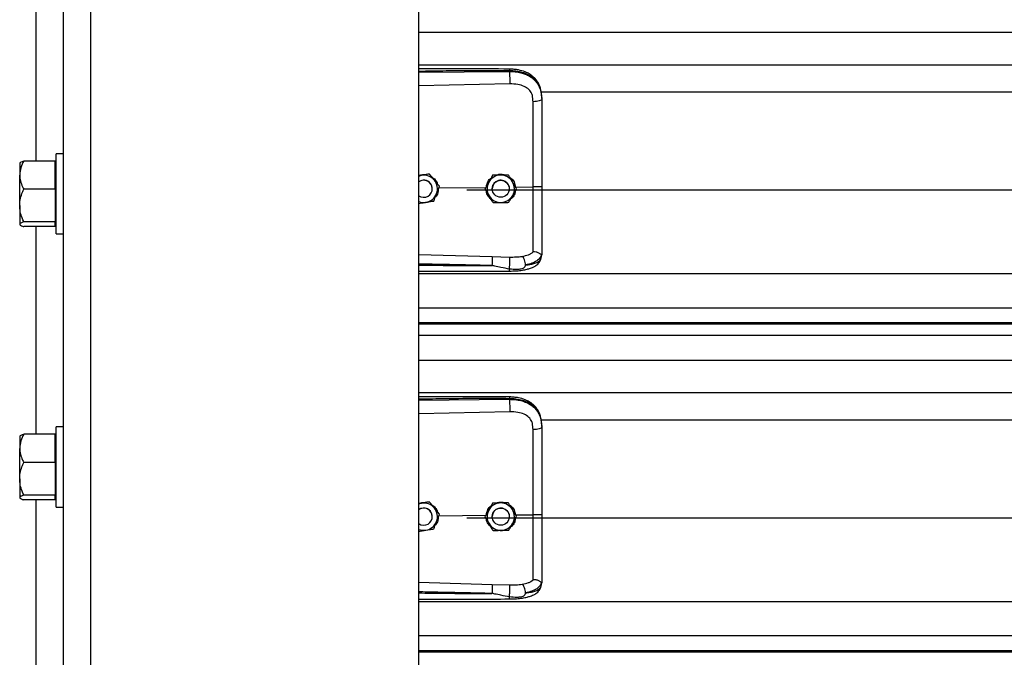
# Model space of a CAD drawing. Header units: inches. Extents: x 170 to 284, y 215 to 248.
# Tile 358 of 656: x 202.25 to 202.867, y 220.493 to 220.892. Entities that reach past the tile are written whole.
import ezdxf

# ---------------------------------------------------------------- set-up
doc = ezdxf.new("R2010")
doc.units = ezdxf.units.IN
doc.header["$LTSCALE"] = 0.25
doc.header["$MEASUREMENT"] = 0
doc.layers.add('RH FRONT OF HOOD', color=7, linetype='Continuous')

msp = doc.modelspace()

# ---------------------------------------------------------------- linework, layer by layer
at = {"layer": 'RH FRONT OF HOOD'}
for p, q in [((202.27776, 220.1328), (202.27776, 224.39328)), ((202.29488, 220.1328), (202.29488, 224.34448)), ((202.50032, 220.1328), (202.50032, 224.33325)), ((202.26064, 220.80393), (202.26064, 220.93405)), ((202.50032, 220.88465), (206.53264, 220.88465)), ((202.50032, 220.86426), (206.53264, 220.86426)), ((202.50032, 220.85952), (202.55717, 220.86005)), ((202.55717, 220.86005), (202.55717, 220.86046)), ((202.55727, 220.85226), (202.50032, 220.85105)), ((202.57687, 220.84719), (206.45609, 220.84719)), ((202.57737, 220.84313), (202.57737, 220.84264)), ((202.27262, 220.80393), (202.25297, 220.80393)), ((202.27262, 220.79511), (202.27262, 220.80393)), ((202.27776, 220.80854), (202.27317, 220.80854)), ((202.27317, 220.75824), (202.27317, 220.80854)), ((202.25059, 220.80287), (202.2504, 220.80265)), ((202.2504, 220.80265), (202.2504, 220.79511)), ((202.27317, 220.80265), (202.27262, 220.80265)), ((202.2504, 220.77601), (202.2504, 220.79511)), ((202.27262, 220.78628), (202.27262, 220.79511)), ((202.5021, 220.79499), (202.50032, 220.7947)), ((202.50698, 220.79578), (202.50605, 220.79563)), ((202.50698, 220.79578), (202.50698, 220.79578)), ((202.54662, 220.79502), (202.54662, 220.79503)), ((202.5565, 220.79517), (202.5565, 220.79517)), ((202.27262, 220.78628), (202.25297, 220.78628)), ((202.27262, 220.78628), (202.27262, 220.77601)), ((202.50882, 220.78654), (202.50882, 220.78654)), ((202.51286, 220.78715), (202.54256, 220.78743)), ((202.51323, 220.78813), (202.51323, 220.78813)), ((202.53049, 220.7858), (206.50248, 220.7858)), ((202.5418, 220.78639), (202.5418, 220.78639)), ((202.54634, 220.78654), (202.54634, 220.78654)), ((202.55704, 220.78654), (202.55704, 220.78654)), ((202.561, 220.78761), (202.57191, 220.78771)), ((202.56157, 220.78669), (202.56157, 220.78669)), ((202.2504, 220.77601), (202.2504, 220.76429)), ((202.27262, 220.77601), (202.27262, 220.76574)), ((202.2504, 220.76429), (202.2504, 220.76413)), ((202.2504, 220.76413), (202.25059, 220.7639)), ((202.27262, 220.76574), (202.25297, 220.76574)), ((202.27262, 220.76284), (202.25297, 220.76284)), ((202.26064, 220.63272), (202.26064, 220.76284)), ((202.27262, 220.76429), (202.27262, 220.76574)), ((202.27262, 220.76284), (202.27262, 220.76429)), ((202.27262, 220.76413), (202.27317, 220.76413)), ((202.27317, 220.75824), (202.27776, 220.75824)), ((202.50032, 220.74538), (202.54626, 220.74405)), ((202.54626, 220.74405), (202.55725, 220.74379)), ((202.57703, 220.74307), (202.57737, 220.74506)), ((202.57737, 220.74559), (202.57737, 220.74506)), ((202.50032, 220.73341), (206.53264, 220.73341)), ((202.50032, 220.71203), (206.53264, 220.71203)), ((206.53264, 220.70255), (202.50032, 220.70255)), ((202.50032, 220.70191), (206.53264, 220.70191)), ((202.50032, 220.69489), (206.53264, 220.69489)), ((202.50032, 220.67921), (206.53264, 220.67921)), ((202.50032, 220.65882), (206.53264, 220.65882)), ((202.50032, 220.65407), (202.55717, 220.65461)), ((202.55717, 220.65461), (202.55717, 220.65502)), ((202.55727, 220.64682), (202.50032, 220.64561)), ((202.27776, 220.63733), (202.27317, 220.63733)), ((202.27317, 220.58703), (202.27317, 220.63733)), ((202.57687, 220.64174), (206.45609, 220.64174)), ((202.57737, 220.63768), (202.57737, 220.63719)), ((202.25059, 220.63166), (202.2504, 220.63144)), ((202.2504, 220.63144), (202.2504, 220.6239)), ((202.27262, 220.63272), (202.25297, 220.63272)), ((202.27262, 220.6239), (202.27262, 220.63272)), ((202.27317, 220.63144), (202.27262, 220.63144)), ((202.2504, 220.6048), (202.2504, 220.6239)), ((202.27262, 220.61507), (202.27262, 220.6239)), ((202.27262, 220.61507), (202.25297, 220.61507)), ((202.27262, 220.61507), (202.27262, 220.6048)), ((202.2504, 220.6048), (202.2504, 220.59308)), ((202.27262, 220.6048), (202.27262, 220.59453)), ((202.27262, 220.59453), (202.25297, 220.59453)), ((202.27262, 220.59308), (202.27262, 220.59453)), ((202.2504, 220.59308), (202.2504, 220.59292)), ((202.2504, 220.59292), (202.25059, 220.5927)), ((202.27262, 220.59164), (202.25297, 220.59164)), ((202.26064, 220.4783), (202.26064, 220.59164)), ((202.27262, 220.59164), (202.27262, 220.59308)), ((202.27262, 220.59292), (202.27317, 220.59292)), ((202.5021, 220.58954), (202.50032, 220.58925)), ((202.50698, 220.59034), (202.50605, 220.59019)), ((202.50698, 220.59034), (202.50698, 220.59034)), ((202.54662, 220.58958), (202.54662, 220.58958)), ((202.5565, 220.58973), (202.5565, 220.58973)), ((202.27317, 220.58703), (202.27776, 220.58703)), ((202.51286, 220.5817), (202.54256, 220.58198)), ((202.51323, 220.58268), (202.51323, 220.58268)), ((202.561, 220.58216), (202.57191, 220.58226)), ((202.56157, 220.58124), (202.56157, 220.58124)), ((202.50882, 220.58109), (202.50882, 220.58109)), ((202.53049, 220.58035), (206.50248, 220.58035)), ((202.5418, 220.58094), (202.5418, 220.58095)), ((202.54634, 220.58109), (202.54634, 220.58109)), ((202.55704, 220.58109), (202.55704, 220.58109)), ((202.50032, 220.53994), (202.54626, 220.5386)), ((202.54626, 220.5386), (202.55725, 220.53834)), ((202.57703, 220.53763), (202.57737, 220.53961)), ((202.57737, 220.54014), (202.57737, 220.53961)), ((202.50032, 220.52796), (206.53264, 220.52796)), ((202.50032, 220.50658), (206.53264, 220.50658)), ((206.53264, 220.4971), (202.50032, 220.4971)), ((202.50032, 220.49646), (206.53264, 220.49646))]:
    msp.add_line(p, q, dxfattribs=at)
at = {"layer": 'RH FRONT OF HOOD', "flags": 128}
for points in [[(202.57737, 220.84264), (202.57726, 220.84235), (202.57695, 220.84206), (202.57645, 220.8418), (202.57578, 220.84157), (202.57495, 220.84137), (202.57401, 220.84123), (202.57298, 220.84113), (202.57191, 220.84109)], [(202.50032, 220.7945), (202.50101, 220.79474), (202.5021, 220.79499)], [(202.55628, 220.78928), (202.55688, 220.78781), (202.55704, 220.78654)], [(202.57737, 220.63719), (202.57726, 220.6369), (202.57695, 220.63661), (202.57645, 220.63635), (202.57578, 220.63612), (202.57495, 220.63592), (202.57401, 220.63578), (202.57298, 220.63568), (202.57191, 220.63565)], [(202.50032, 220.58905), (202.50101, 220.58929), (202.5021, 220.58954)], [(202.55628, 220.58384), (202.55688, 220.58236), (202.55704, 220.58109)]]:
    msp.add_lwpolyline(points, dxfattribs=at)
at = {"layer": 'RH FRONT OF HOOD'}
for centre in [(202.55169, 220.78654), (202.55169, 220.58109)]:
    msp.add_circle(centre, 0.00535, dxfattribs=at)
for centre, radius, start, end in [((202.50347, 220.78654), 0.00535, 39.24773, 126.0719), ((202.50347, 220.78654), 0.00535, 300.00974, 126.0719), ((202.50347, 220.78654), 0.00856, 39.24773, 99.24773), ((202.50347, 220.78654), 0.00856, 339.24773, 39.24773), ((202.55169, 220.78654), 0.00856, 90.85968, 150.85968), ((202.55169, 220.78654), 0.00535, 30.85968, 180), ((202.55169, 220.78654), 0.00856, 30.85968, 90.85968), ((202.55169, 220.78654), 0.00856, 330.85968, 30.85968), ((202.50347, 220.78654), 0.00535, 0, 39.24773), ((202.55169, 220.78654), 0.00856, 150.85968, 210.85968), ((202.50347, 220.78654), 0.00535, 233.9281, 300.00974), ((202.50347, 220.78654), 0.00856, 248.40768, 279.24773), ((202.50347, 220.78654), 0.00856, 279.24773, 339.24773), ((202.55169, 220.78654), 0.00856, 210.85968, 270.85968), ((202.55169, 220.78654), 0.00856, 270.85968, 330.85968), ((202.50347, 220.58109), 0.00856, 39.24773, 99.24773), ((202.55169, 220.58109), 0.00856, 90.85968, 150.85968), ((202.55169, 220.58109), 0.00856, 30.85968, 90.85968), ((202.50347, 220.58109), 0.00535, 39.24773, 126.0719), ((202.50347, 220.58109), 0.00535, 300.00974, 126.0719), ((202.50347, 220.58109), 0.00535, 0, 39.24773), ((202.50347, 220.58109), 0.00856, 339.24773, 39.24773), ((202.55169, 220.58109), 0.00856, 150.85968, 210.85968), ((202.55169, 220.58109), 0.00535, 30.85968, 180), ((202.55169, 220.58109), 0.00856, 330.85968, 30.85968), ((202.50347, 220.58109), 0.00535, 233.9281, 300.00974), ((202.50347, 220.58109), 0.00856, 279.24773, 339.24773), ((202.55169, 220.58109), 0.00856, 210.85968, 270.85968), ((202.55169, 220.58109), 0.00856, 270.85968, 330.85968), ((202.50347, 220.58109), 0.00856, 248.40768, 279.24773)]:
    msp.add_arc(centre, radius, start, end, dxfattribs=at)
for points, knots in [([(202.55715, 220.86156), (202.54794, 220.86162), (202.52985, 220.86176), (202.5109, 220.8617), (202.50118, 220.86165), (202.50032, 220.86164)], [0, 0, 0, 0, 0.486583, 0.954841, 1, 1, 1, 1]), ([(202.55717, 220.86046), (202.55087, 220.8605), (202.53763, 220.86059), (202.51868, 220.86041), (202.50604, 220.86018), (202.50032, 220.86008)], [0, 0, 0, 0, 0.33267, 0.698436, 1, 1, 1, 1]), ([(202.57728, 220.84517), (202.57716, 220.84624), (202.57695, 220.84818), (202.5762, 220.8507), (202.57534, 220.85261), (202.57427, 220.85436), (202.57295, 220.85595), (202.57148, 220.85725), (202.57011, 220.85821), (202.56867, 220.85904), (202.56629, 220.8601), (202.56335, 220.86092), (202.56004, 220.86145), (202.55815, 220.86152), (202.55715, 220.86156)], [0, 0, 0, 0, 0.108447, 0.196305, 0.269183, 0.327997, 0.41496, 0.491641, 0.538976, 0.594191, 0.669415, 0.814855, 0.902261, 1, 1, 1, 1]), ([(202.55715, 220.86154), (202.55715, 220.86154), (202.55716, 220.86156), (202.55716, 220.86144), (202.55717, 220.86115), (202.55717, 220.86073), (202.55717, 220.86046)], [0, 0, 0, 0, 0.097876, 0.335386, 0.567961, 1, 1, 1, 1]), ([(202.57737, 220.84313), (202.5773, 220.84449), (202.57719, 220.84705), (202.57622, 220.85054), (202.57493, 220.85295), (202.57356, 220.85465), (202.57248, 220.8557), (202.57142, 220.85652), (202.57043, 220.85718), (202.5692, 220.85788), (202.5676, 220.85861), (202.56494, 220.85951), (202.5614, 220.86027), (202.5585, 220.8604), (202.55717, 220.86046)], [0, 0, 0, 0, 0.130716, 0.246761, 0.357793, 0.417097, 0.479148, 0.517715, 0.55909, 0.603295, 0.663348, 0.735369, 0.879208, 1, 1, 1, 1]), ([(202.55717, 220.86005), (202.55719, 220.85948), (202.55724, 220.85828), (202.55728, 220.85606), (202.55729, 220.85388), (202.55728, 220.85279), (202.55727, 220.85226)], [0, 0, 0, 0, 0.240694, 0.5, 0.759306, 1, 1, 1, 1]), ([(202.55717, 220.86005), (202.55837, 220.86002), (202.5608, 220.85996), (202.56413, 220.85934), (202.56711, 220.8584), (202.56964, 220.85718), (202.57189, 220.85564), (202.57375, 220.8538), (202.57524, 220.85167), (202.57641, 220.84911), (202.57721, 220.84603), (202.57731, 220.84378), (202.57737, 220.84264)], [0, 0, 0, 0, 0.109401, 0.222347, 0.315179, 0.410223, 0.501275, 0.594601, 0.683449, 0.774533, 0.885821, 1, 1, 1, 1]), ([(202.57148, 220.84503), (202.57148, 220.84503), (202.57138, 220.84539), (202.57089, 220.84679), (202.56935, 220.84899), (202.56628, 220.8509), (202.56217, 220.85211), (202.55901, 220.85221), (202.55727, 220.85226)], [0, 0, 0, 0, 0.000004, 0.065095, 0.26167, 0.475311, 0.709366, 1, 1, 1, 1]), ([(202.57191, 220.84109), (202.57184, 220.84242), (202.57177, 220.84374), (202.57148, 220.84503), (202.57148, 220.84503)], [0, 0, 0, 0, 0.99998, 1, 1, 1, 1]), ([(202.57191, 220.78771), (202.57191, 220.78771), (202.57191, 220.7911), (202.57191, 220.79814), (202.57191, 220.80882), (202.57191, 220.81969), (202.57191, 220.83048), (202.57191, 220.83756), (202.57191, 220.84109)], [0, 0, 0, 0, 0.000001, 0.187792, 0.390844, 0.593896, 0.796948, 1, 1, 1, 1]), ([(202.57737, 220.84264), (202.57737, 220.83901), (202.57737, 220.83174), (202.57737, 220.82066), (202.57737, 220.80948), (202.57737, 220.79851), (202.57737, 220.79126), (202.57737, 220.78778)], [0, 0, 0, 0, 0.202757, 0.406104, 0.60886, 0.812207, 1, 1, 1, 1]), ([(202.25297, 220.80393), (202.25229, 220.80256), (202.25092, 220.79976), (202.2504, 220.79671), (202.2504, 220.79515), (202.2504, 220.79511)], [0, 0, 0, 0, 0.484341, 0.986328, 1, 1, 1, 1]), ([(202.25066, 220.80281), (202.25071, 220.8029), (202.25089, 220.80321), (202.25185, 220.80358), (202.25271, 220.80385), (202.25297, 220.80393)], [0, 0, 0, 0, 0.237471, 0.77815, 1, 1, 1, 1]), ([(202.2504, 220.79511), (202.25049, 220.79387), (202.25069, 220.79136), (202.25185, 220.78843), (202.25271, 220.78677), (202.25297, 220.78628)], [0, 0, 0, 0, 0.406291, 0.827266, 1, 1, 1, 1]), ([(202.50032, 220.79482), (202.50116, 220.7951), (202.50257, 220.79557), (202.50404, 220.79545), (202.50464, 220.7954)], [0, 0, 0, 0, 0.594398, 1, 1, 1, 1]), ([(202.50698, 220.79578), (202.5063, 220.79567), (202.50493, 220.79545), (202.50327, 220.79518), (202.50232, 220.79502), (202.5021, 220.79499)], [0, 0, 0, 0, 0.42997, 0.87006, 1, 1, 1, 1]), ([(202.5101, 220.79196), (202.50998, 220.79211), (202.50901, 220.79329), (202.50795, 220.79459), (202.50707, 220.79567), (202.50698, 220.79578)], [0, 0, 0, 0, 0.1156469, 0.9045343, 1, 1, 1, 1]), ([(202.5101, 220.79196), (202.50998, 220.79211), (202.50901, 220.79329), (202.50795, 220.79459), (202.50707, 220.79567), (202.50698, 220.79578)], [0, 0, 0, 0, 0.115647, 0.904534, 1, 1, 1, 1]), ([(202.50825, 220.79409), (202.5089, 220.79366), (202.51039, 220.79268), (202.51169, 220.79095), (202.51197, 220.78971), (202.51202, 220.78946)], [0, 0, 0, 0, 0.381422, 0.875754, 1, 1, 1, 1]), ([(202.51323, 220.78813), (202.51297, 220.78845), (202.51197, 220.78967), (202.51089, 220.79099), (202.5101, 220.79196)], [0, 0, 0, 0, 0.264307, 1, 1, 1, 1]), ([(202.51323, 220.78813), (202.51297, 220.78845), (202.51197, 220.78968), (202.51089, 220.79099), (202.5101, 220.79196)], [0, 0, 0, 0, 0.264307, 1, 1, 1, 1]), ([(202.54272, 220.78804), (202.54288, 220.78879), (202.54326, 220.79055), (202.54439, 220.79239), (202.54543, 220.79312), (202.54563, 220.79326)], [0, 0, 0, 0, 0.377677, 0.881161, 1, 1, 1, 1]), ([(202.54662, 220.79503), (202.54628, 220.79443), (202.54561, 220.79322), (202.54479, 220.79175), (202.54432, 220.7909), (202.54421, 220.79071)], [0, 0, 0, 0, 0.42997, 0.87006, 1, 1, 1, 1]), ([(202.54662, 220.79502), (202.54628, 220.79443), (202.54561, 220.79322), (202.54479, 220.79174), (202.54432, 220.7909), (202.54421, 220.79071)], [0, 0, 0, 0, 0.42997, 0.87006, 1, 1, 1, 1]), ([(202.55156, 220.7951), (202.55029, 220.79508), (202.54859, 220.79505), (202.54701, 220.79503), (202.54662, 220.79502)], [0, 0, 0, 0, 0.749773, 1, 1, 1, 1]), ([(202.55156, 220.7951), (202.55029, 220.79508), (202.54859, 220.79506), (202.54701, 220.79503), (202.54662, 220.79503)], [0, 0, 0, 0, 0.749773, 1, 1, 1, 1]), ([(202.54876, 220.79506), (202.54933, 220.79527), (202.55051, 220.79571), (202.55256, 220.79577), (202.55389, 220.79536), (202.55461, 220.79515)], [0, 0, 0, 0, 0.30274, 0.628644, 1, 1, 1, 1]), ([(202.5565, 220.79517), (202.55581, 220.79516), (202.55443, 220.79514), (202.55274, 220.79512), (202.55178, 220.7951), (202.55156, 220.7951)], [0, 0, 0, 0, 0.4299704, 0.8700602, 1, 1, 1, 1]), ([(202.5565, 220.79517), (202.55581, 220.79516), (202.55443, 220.79514), (202.55274, 220.79512), (202.55178, 220.7951), (202.55156, 220.7951)], [0, 0, 0, 0, 0.42997, 0.87006, 1, 1, 1, 1]), ([(202.55903, 220.79093), (202.55893, 220.7911), (202.55815, 220.79241), (202.55729, 220.79385), (202.55658, 220.79504), (202.5565, 220.79517)], [0, 0, 0, 0, 0.115647, 0.904534, 1, 1, 1, 1]), ([(202.55903, 220.79093), (202.55893, 220.7911), (202.55815, 220.79241), (202.55729, 220.79385), (202.55658, 220.79505), (202.5565, 220.79517)], [0, 0, 0, 0, 0.115647, 0.904534, 1, 1, 1, 1]), ([(202.55737, 220.79371), (202.55762, 220.79356), (202.55875, 220.79288), (202.56023, 220.79078), (202.56073, 220.78869), (202.561, 220.78761)], [0, 0, 0, 0, 0.117443, 0.542782, 1, 1, 1, 1]), ([(202.56157, 220.78669), (202.56136, 220.78705), (202.56054, 220.7884), (202.55967, 220.78986), (202.55903, 220.79093)], [0, 0, 0, 0, 0.264307, 1, 1, 1, 1]), ([(202.56157, 220.78669), (202.56136, 220.78705), (202.56054, 220.7884), (202.55967, 220.78986), (202.55903, 220.79093)], [0, 0, 0, 0, 0.2643068, 1, 1, 1, 1]), ([(202.2504, 220.77601), (202.2504, 220.77624), (202.25042, 220.77778), (202.25084, 220.78066), (202.25187, 220.78383), (202.25269, 220.78568), (202.25297, 220.78628)], [0, 0, 0, 0, 0.066532, 0.435283, 0.814551, 1, 1, 1, 1]), ([(202.51256, 220.78637), (202.51249, 220.78554), (202.51233, 220.78379), (202.51148, 220.78198), (202.51069, 220.78128), (202.5106, 220.7812)], [0, 0, 0, 0, 0.439592, 0.936516, 1, 1, 1, 1]), ([(202.51148, 220.78351), (202.51193, 220.7847), (202.51253, 220.78628), (202.51309, 220.78776), (202.51323, 220.78813)], [0, 0, 0, 0, 0.749773, 1, 1, 1, 1]), ([(202.54421, 220.79071), (202.54359, 220.7896), (202.54276, 220.78811), (202.54199, 220.78674), (202.5418, 220.78639)], [0, 0, 0, 0, 0.749773, 1, 1, 1, 1]), ([(202.54421, 220.79071), (202.54359, 220.7896), (202.54276, 220.78812), (202.54199, 220.78674), (202.5418, 220.78639)], [0, 0, 0, 0, 0.749773, 1, 1, 1, 1]), ([(202.54434, 220.78215), (202.54424, 220.78232), (202.54345, 220.78363), (202.54259, 220.78507), (202.54188, 220.78626), (202.5418, 220.78639)], [0, 0, 0, 0, 0.115647, 0.904534, 1, 1, 1, 1]), ([(202.54562, 220.78001), (202.54497, 220.78067), (202.54362, 220.78204), (202.54272, 220.78391), (202.54267, 220.78492), (202.54267, 220.78494)], [0, 0, 0, 0, 0.4797011, 0.9931348, 1, 1, 1, 1]), ([(202.56089, 220.78547), (202.56078, 220.78476), (202.56051, 220.78308), (202.55936, 220.78116), (202.55823, 220.78031), (202.55786, 220.78004)], [0, 0, 0, 0, 0.335649, 0.786425, 1, 1, 1, 1]), ([(202.55916, 220.78237), (202.55978, 220.78348), (202.56061, 220.78496), (202.56138, 220.78634), (202.56157, 220.78669)], [0, 0, 0, 0, 0.7497734, 1, 1, 1, 1]), ([(202.57737, 220.78778), (202.57729, 220.78777), (202.57712, 220.78775), (202.57587, 220.78772), (202.57407, 220.7877), (202.57263, 220.78771), (202.57191, 220.78771)], [0, 0, 0, 0, 0.250001, 0.500001, 0.750001, 1, 1, 1, 1]), ([(202.57191, 220.74702), (202.57191, 220.74728), (202.57191, 220.74886), (202.57191, 220.75229), (202.57191, 220.75789), (202.57191, 220.76433), (202.57191, 220.77156), (202.57191, 220.77943), (202.57191, 220.78496), (202.57191, 220.78771), (202.57191, 220.78771)], [0, 0, 0, 0, 0.031558, 0.189146, 0.346734, 0.504328, 0.661923, 0.83096, 0.999998, 1, 1, 1, 1]), ([(202.57737, 220.78778), (202.57737, 220.78474), (202.57737, 220.77857), (202.57737, 220.76978), (202.57737, 220.76161), (202.57737, 220.75503), (202.57737, 220.74965), (202.57737, 220.74695), (202.57737, 220.74559)], [0, 0, 0, 0, 0.187091, 0.380392, 0.555876, 0.736448, 0.867195, 1, 1, 1, 1]), ([(202.50485, 220.77809), (202.50611, 220.77829), (202.50778, 220.77857), (202.50934, 220.77882), (202.50973, 220.77888)], [0, 0, 0, 0, 0.749773, 1, 1, 1, 1]), ([(202.50973, 220.77888), (202.50997, 220.77952), (202.51046, 220.78082), (202.51106, 220.7824), (202.5114, 220.7833), (202.51148, 220.78351)], [0, 0, 0, 0, 0.42997, 0.87006, 1, 1, 1, 1]), ([(202.54687, 220.77791), (202.54666, 220.77826), (202.54585, 220.77962), (202.54498, 220.78108), (202.54434, 220.78215)], [0, 0, 0, 0, 0.264307, 1, 1, 1, 1]), ([(202.55676, 220.77805), (202.55709, 220.77865), (202.55776, 220.77986), (202.55858, 220.78134), (202.55906, 220.78218), (202.55916, 220.78237)], [0, 0, 0, 0, 0.42997, 0.87006, 1, 1, 1, 1]), ([(202.25297, 220.76574), (202.25258, 220.76661), (202.25168, 220.76866), (202.25064, 220.77209), (202.25048, 220.77469), (202.2504, 220.77601)], [0, 0, 0, 0, 0.26546, 0.628076, 1, 1, 1, 1]), ([(202.50032, 220.77735), (202.50088, 220.77744), (202.50214, 220.77765), (202.50368, 220.7779), (202.50463, 220.77806), (202.50485, 220.77809)], [0, 0, 0, 0, 0.3844201, 0.8596769, 1, 1, 1, 1]), ([(202.54687, 220.77791), (202.54756, 220.77792), (202.54894, 220.77794), (202.55063, 220.77796), (202.55159, 220.77798), (202.55181, 220.77798)], [0, 0, 0, 0, 0.42997, 0.87006, 1, 1, 1, 1]), ([(202.55396, 220.77801), (202.55386, 220.77798), (202.55309, 220.77767), (202.55179, 220.77761), (202.55069, 220.77787), (202.55029, 220.77796)], [0, 0, 0, 0, 0.081672, 0.673462, 1, 1, 1, 1]), ([(202.55181, 220.77798), (202.55309, 220.778), (202.55478, 220.77802), (202.55636, 220.77805), (202.55676, 220.77805)], [0, 0, 0, 0, 0.749773, 1, 1, 1, 1]), ([(202.25297, 220.76574), (202.25229, 220.76551), (202.25092, 220.76505), (202.2504, 220.76455), (202.2504, 220.7643), (202.2504, 220.76429)], [0, 0, 0, 0, 0.484341, 0.986328, 1, 1, 1, 1]), ([(202.2504, 220.76429), (202.25049, 220.76409), (202.25069, 220.76368), (202.25185, 220.7632), (202.25271, 220.76292), (202.25297, 220.76284)], [0, 0, 0, 0, 0.406291, 0.827266, 1, 1, 1, 1]), ([(202.54626, 220.74405), (202.54627, 220.74381), (202.54628, 220.74345), (202.54627, 220.74258), (202.54627, 220.74181), (202.54625, 220.74095), (202.54623, 220.73979), (202.5462, 220.73895), (202.54618, 220.7384)], [0, 0, 0, 0, 0.239451, 0.368346, 0.499976, 0.631611, 0.760516, 1, 1, 1, 1]), ([(202.55711, 220.73497), (202.5586, 220.735), (202.56138, 220.73507), (202.56512, 220.73549), (202.56799, 220.73605), (202.57009, 220.73666), (202.57168, 220.73727), (202.57305, 220.73796), (202.57433, 220.73885), (202.57545, 220.73992), (202.57647, 220.74134), (202.57682, 220.74244), (202.57701, 220.74303)], [0, 0, 0, 0, 0.169691, 0.317141, 0.442436, 0.538436, 0.608329, 0.684096, 0.742678, 0.815168, 0.901564, 1, 1, 1, 1]), ([(202.55716, 220.73622), (202.55718, 220.73646), (202.55721, 220.73697), (202.55725, 220.73798), (202.55729, 220.73916), (202.55731, 220.74044), (202.55732, 220.74164), (202.55731, 220.74264), (202.55728, 220.74337), (202.55726, 220.74366), (202.55725, 220.74379)], [0, 0, 0, 0, 0.109851, 0.231726, 0.363178, 0.5, 0.636822, 0.768274, 0.890149, 1, 1, 1, 1]), ([(202.55725, 220.74379), (202.5586, 220.74378), (202.5613, 220.74377), (202.56381, 220.74405), (202.56506, 220.74419)], [0, 0, 0, 0, 0.500392, 1, 1, 1, 1]), ([(202.56507, 220.7442), (202.56645, 220.74448), (202.56853, 220.74492), (202.57071, 220.74596), (202.57151, 220.74667), (202.57191, 220.74702)], [0, 0, 0, 0, 0.490199, 0.743885, 1, 1, 1, 1]), ([(202.56716, 220.7388), (202.56714, 220.73933), (202.56709, 220.74043), (202.56661, 220.74209), (202.56591, 220.74348), (202.56534, 220.74396), (202.56507, 220.7442)], [0, 0, 0, 0, 0.240562, 0.499746, 0.759069, 1, 1, 1, 1]), ([(202.57717, 220.74534), (202.5769, 220.74462), (202.57633, 220.74313), (202.57428, 220.7413), (202.57129, 220.73974), (202.56856, 220.73912), (202.56716, 220.7388)], [0, 0, 0, 0, 0.230526, 0.473488, 0.729738, 1, 1, 1, 1]), ([(202.56717, 220.7388), (202.56771, 220.73885), (202.56902, 220.73899), (202.57042, 220.73922), (202.57137, 220.73941), (202.5726, 220.73969), (202.57429, 220.74026), (202.57611, 220.74138), (202.57672, 220.7425), (202.57703, 220.74307)], [0, 0, 0, 0, 0.109188, 0.260819, 0.307798, 0.335524, 0.562789, 0.774954, 1, 1, 1, 1]), ([(202.57717, 220.74534), (202.57712, 220.74533), (202.57702, 220.74531), (202.57673, 220.7455), (202.57626, 220.74583), (202.57539, 220.74641), (202.57391, 220.74703), (202.57257, 220.74702), (202.57191, 220.74702)], [0, 0, 0, 0, 0.113677, 0.23335, 0.362069, 0.501916, 0.755745, 1, 1, 1, 1]), ([(202.57737, 220.74559), (202.57737, 220.74559), (202.57737, 220.74557), (202.57736, 220.74547), (202.57726, 220.74539), (202.57717, 220.74532)], [0, 0, 0, 0, 0.011935, 0.118982, 1, 1, 1, 1]), ([(202.54618, 220.73839), (202.54228, 220.73849), (202.53401, 220.7387), (202.5209, 220.73899), (202.50995, 220.7392), (202.50294, 220.73933), (202.50076, 220.73936), (202.50032, 220.73937)], [0, 0, 0, 0, 0.25516, 0.541071, 0.857735, 0.971288, 1, 1, 1, 1]), ([(202.50032, 220.73873), (202.50292, 220.7387), (202.50799, 220.73863), (202.51555, 220.73855), (202.5232, 220.73848), (202.53096, 220.73843), (202.53868, 220.7384), (202.54372, 220.7384), (202.54618, 220.73839)], [0, 0, 0, 0, 0.169941, 0.331425, 0.494842, 0.670531, 0.838916, 1, 1, 1, 1]), ([(202.55716, 220.73622), (202.55538, 220.73656), (202.55232, 220.73716), (202.54889, 220.73788), (202.54715, 220.73824), (202.54665, 220.73834), (202.5465, 220.73836), (202.54645, 220.73837)], [0, 0, 0, 0, 0.50228, 0.861696, 0.958427, 0.986103, 1, 1, 1, 1]), ([(202.55711, 220.73499), (202.55711, 220.73498), (202.55712, 220.73492), (202.55713, 220.73511), (202.55715, 220.73543), (202.55715, 220.73586), (202.55716, 220.73616), (202.55716, 220.73622)], [0, 0, 0, 0, 0.034367, 0.324567, 0.621015, 0.917463, 1, 1, 1, 1]), ([(202.56717, 220.73879), (202.56709, 220.73842), (202.56699, 220.73791), (202.56661, 220.73731), (202.56619, 220.73688), (202.56539, 220.73643), (202.56391, 220.73607), (202.56115, 220.73583), (202.55876, 220.73606), (202.55716, 220.73622)], [0, 0, 0, 0, 0.100127, 0.139586, 0.189714, 0.258234, 0.369736, 0.580348, 1, 1, 1, 1]), ([(202.50032, 220.73483), (202.50399, 220.73483), (202.51546, 220.73483), (202.53439, 220.73486), (202.54966, 220.73493), (202.55711, 220.73497)], [0, 0, 0, 0, 0.1936599, 0.6060178, 1, 1, 1, 1]), ([(202.55715, 220.65611), (202.54794, 220.65618), (202.52985, 220.65631), (202.5109, 220.65625), (202.50118, 220.6562), (202.50032, 220.6562)], [0, 0, 0, 0, 0.486583, 0.954841, 1, 1, 1, 1]), ([(202.57728, 220.63973), (202.57716, 220.6408), (202.57695, 220.64273), (202.5762, 220.64525), (202.57534, 220.64716), (202.57427, 220.64891), (202.57295, 220.6505), (202.57148, 220.6518), (202.57011, 220.65276), (202.56867, 220.65359), (202.56629, 220.65466), (202.56335, 220.65547), (202.56004, 220.656), (202.55815, 220.65607), (202.55715, 220.65611)], [0, 0, 0, 0, 0.108447, 0.196305, 0.269183, 0.327997, 0.41496, 0.491641, 0.538976, 0.594191, 0.669415, 0.814855, 0.902261, 1, 1, 1, 1]), ([(202.55715, 220.65609), (202.55715, 220.6561), (202.55716, 220.65611), (202.55716, 220.656), (202.55717, 220.6557), (202.55717, 220.65529), (202.55717, 220.65502)], [0, 0, 0, 0, 0.097876, 0.335386, 0.567961, 1, 1, 1, 1]), ([(202.55717, 220.65502), (202.55087, 220.65506), (202.53763, 220.65514), (202.51868, 220.65496), (202.50604, 220.65474), (202.50032, 220.65464)], [0, 0, 0, 0, 0.33267, 0.698436, 1, 1, 1, 1]), ([(202.57737, 220.63768), (202.5773, 220.63904), (202.57719, 220.6416), (202.57622, 220.64509), (202.57493, 220.6475), (202.57356, 220.64921), (202.57248, 220.65025), (202.57142, 220.65108), (202.57043, 220.65174), (202.5692, 220.65243), (202.5676, 220.65316), (202.56494, 220.65407), (202.5614, 220.65483), (202.5585, 220.65496), (202.55717, 220.65502)], [0, 0, 0, 0, 0.1307157, 0.246761, 0.3577928, 0.4170972, 0.4791482, 0.5177152, 0.5590897, 0.6032945, 0.6633485, 0.7353692, 0.8792083, 1, 1, 1, 1]), ([(202.55717, 220.65461), (202.55719, 220.65403), (202.55724, 220.65283), (202.55728, 220.65061), (202.55729, 220.64843), (202.55728, 220.64734), (202.55727, 220.64682)], [0, 0, 0, 0, 0.240694, 0.5, 0.759306, 1, 1, 1, 1]), ([(202.55717, 220.65461), (202.55837, 220.65457), (202.5608, 220.65451), (202.56413, 220.65389), (202.56711, 220.65295), (202.56964, 220.65173), (202.57189, 220.65019), (202.57375, 220.64835), (202.57524, 220.64622), (202.57641, 220.64366), (202.57721, 220.64059), (202.57731, 220.63833), (202.57737, 220.63719)], [0, 0, 0, 0, 0.109401, 0.222347, 0.315179, 0.410223, 0.501275, 0.594601, 0.683449, 0.774533, 0.885821, 1, 1, 1, 1]), ([(202.57148, 220.63958), (202.57148, 220.63958), (202.57138, 220.63994), (202.57089, 220.64134), (202.56935, 220.64355), (202.56628, 220.64545), (202.56217, 220.64666), (202.55901, 220.64676), (202.55727, 220.64682)], [0, 0, 0, 0, 0.000004, 0.065095, 0.26167, 0.475311, 0.709366, 1, 1, 1, 1]), ([(202.57191, 220.63565), (202.57184, 220.63697), (202.57177, 220.6383), (202.57148, 220.63958), (202.57148, 220.63958)], [0, 0, 0, 0, 0.99998, 1, 1, 1, 1]), ([(202.57737, 220.63719), (202.57737, 220.63356), (202.57737, 220.62629), (202.57737, 220.61521), (202.57737, 220.60403), (202.57737, 220.59306), (202.57737, 220.58581), (202.57737, 220.58233)], [0, 0, 0, 0, 0.202757, 0.406104, 0.60886, 0.812207, 1, 1, 1, 1]), ([(202.25297, 220.63272), (202.25229, 220.63135), (202.25092, 220.62856), (202.2504, 220.62551), (202.2504, 220.62394), (202.2504, 220.6239)], [0, 0, 0, 0, 0.484341, 0.986328, 1, 1, 1, 1]), ([(202.25066, 220.63161), (202.25071, 220.6317), (202.25089, 220.632), (202.25185, 220.63237), (202.25271, 220.63265), (202.25297, 220.63272)], [0, 0, 0, 0, 0.237471, 0.77815, 1, 1, 1, 1]), ([(202.57191, 220.58226), (202.57191, 220.58226), (202.57191, 220.58565), (202.57191, 220.5927), (202.57191, 220.60337), (202.57191, 220.61425), (202.57191, 220.62503), (202.57191, 220.63211), (202.57191, 220.63565)], [0, 0, 0, 0, 0.000001, 0.187792, 0.390844, 0.593896, 0.796948, 1, 1, 1, 1]), ([(202.2504, 220.6239), (202.25049, 220.62266), (202.25069, 220.62015), (202.25185, 220.61723), (202.25271, 220.61556), (202.25297, 220.61507)], [0, 0, 0, 0, 0.406291, 0.827266, 1, 1, 1, 1]), ([(202.2504, 220.6048), (202.2504, 220.60504), (202.25042, 220.60658), (202.25084, 220.60945), (202.25187, 220.61262), (202.25269, 220.61447), (202.25297, 220.61507)], [0, 0, 0, 0, 0.066532, 0.435283, 0.814551, 1, 1, 1, 1]), ([(202.25297, 220.59453), (202.25258, 220.5954), (202.25168, 220.59746), (202.25064, 220.60089), (202.25048, 220.60349), (202.2504, 220.6048)], [0, 0, 0, 0, 0.26546, 0.628076, 1, 1, 1, 1]), ([(202.25297, 220.59453), (202.25229, 220.59431), (202.25092, 220.59385), (202.2504, 220.59335), (202.2504, 220.59309), (202.2504, 220.59308)], [0, 0, 0, 0, 0.484341, 0.986328, 1, 1, 1, 1]), ([(202.2504, 220.59308), (202.25049, 220.59288), (202.25069, 220.59247), (202.25185, 220.59199), (202.25271, 220.59172), (202.25297, 220.59164)], [0, 0, 0, 0, 0.406291, 0.827266, 1, 1, 1, 1]), ([(202.50032, 220.58937), (202.50116, 220.58965), (202.50257, 220.59012), (202.50404, 220.59001), (202.50464, 220.58996)], [0, 0, 0, 0, 0.594398, 1, 1, 1, 1]), ([(202.50698, 220.59034), (202.5063, 220.59023), (202.50493, 220.59), (202.50327, 220.58973), (202.50232, 220.58958), (202.5021, 220.58954)], [0, 0, 0, 0, 0.42997, 0.87006, 1, 1, 1, 1]), ([(202.5101, 220.58651), (202.50998, 220.58666), (202.50901, 220.58784), (202.50795, 220.58914), (202.50707, 220.59022), (202.50698, 220.59034)], [0, 0, 0, 0, 0.1156469, 0.9045343, 1, 1, 1, 1]), ([(202.5101, 220.58651), (202.50998, 220.58666), (202.50901, 220.58785), (202.50795, 220.58914), (202.50707, 220.59022), (202.50698, 220.59034)], [0, 0, 0, 0, 0.115647, 0.904534, 1, 1, 1, 1]), ([(202.50825, 220.58864), (202.5089, 220.58821), (202.51039, 220.58723), (202.51169, 220.5855), (202.51197, 220.58426), (202.51202, 220.58401)], [0, 0, 0, 0, 0.381422, 0.875754, 1, 1, 1, 1]), ([(202.54272, 220.58259), (202.54288, 220.58334), (202.54326, 220.5851), (202.54439, 220.58694), (202.54543, 220.58767), (202.54563, 220.58781)], [0, 0, 0, 0, 0.3776772, 0.881161, 1, 1, 1, 1]), ([(202.54662, 220.58958), (202.54628, 220.58898), (202.54561, 220.58777), (202.54479, 220.5863), (202.54432, 220.58545), (202.54421, 220.58526)], [0, 0, 0, 0, 0.42997, 0.87006, 1, 1, 1, 1]), ([(202.54662, 220.58958), (202.54628, 220.58898), (202.54561, 220.58777), (202.54479, 220.5863), (202.54432, 220.58545), (202.54421, 220.58526)], [0, 0, 0, 0, 0.42997, 0.87006, 1, 1, 1, 1]), ([(202.55156, 220.58965), (202.55029, 220.58963), (202.54859, 220.58961), (202.54701, 220.58958), (202.54662, 220.58958)], [0, 0, 0, 0, 0.749773, 1, 1, 1, 1]), ([(202.55156, 220.58965), (202.55029, 220.58963), (202.54859, 220.58961), (202.54701, 220.58959), (202.54662, 220.58958)], [0, 0, 0, 0, 0.749773, 1, 1, 1, 1]), ([(202.54876, 220.58961), (202.54933, 220.58982), (202.55051, 220.59027), (202.55256, 220.59032), (202.55389, 220.58992), (202.55461, 220.5897)], [0, 0, 0, 0, 0.30274, 0.628644, 1, 1, 1, 1]), ([(202.5565, 220.58973), (202.55581, 220.58972), (202.55443, 220.58969), (202.55274, 220.58967), (202.55178, 220.58965), (202.55156, 220.58965)], [0, 0, 0, 0, 0.4299704, 0.8700602, 1, 1, 1, 1]), ([(202.5565, 220.58973), (202.55581, 220.58972), (202.55443, 220.5897), (202.55274, 220.58967), (202.55178, 220.58966), (202.55156, 220.58965)], [0, 0, 0, 0, 0.42997, 0.87006, 1, 1, 1, 1]), ([(202.55903, 220.58548), (202.55893, 220.58565), (202.55815, 220.58696), (202.55729, 220.5884), (202.55658, 220.5896), (202.5565, 220.58973)], [0, 0, 0, 0, 0.115647, 0.904534, 1, 1, 1, 1]), ([(202.55903, 220.58549), (202.55893, 220.58565), (202.55815, 220.58697), (202.55729, 220.58841), (202.55658, 220.5896), (202.5565, 220.58973)], [0, 0, 0, 0, 0.1156469, 0.9045343, 1, 1, 1, 1]), ([(202.55737, 220.58826), (202.55762, 220.58812), (202.55875, 220.58743), (202.56023, 220.58533), (202.56073, 220.58324), (202.561, 220.58216)], [0, 0, 0, 0, 0.117443, 0.542782, 1, 1, 1, 1]), ([(202.51323, 220.58268), (202.51297, 220.583), (202.51197, 220.58423), (202.51089, 220.58554), (202.5101, 220.58651)], [0, 0, 0, 0, 0.264307, 1, 1, 1, 1]), ([(202.51323, 220.58268), (202.51297, 220.58301), (202.51197, 220.58423), (202.51089, 220.58554), (202.5101, 220.58651)], [0, 0, 0, 0, 0.264307, 1, 1, 1, 1]), ([(202.51148, 220.57806), (202.51193, 220.57925), (202.51253, 220.58084), (202.51309, 220.58231), (202.51323, 220.58268)], [0, 0, 0, 0, 0.7497734, 1, 1, 1, 1]), ([(202.54421, 220.58526), (202.54359, 220.58415), (202.54276, 220.58267), (202.54199, 220.58129), (202.5418, 220.58094)], [0, 0, 0, 0, 0.749773, 1, 1, 1, 1]), ([(202.54421, 220.58526), (202.54359, 220.58415), (202.54276, 220.58267), (202.54199, 220.58129), (202.5418, 220.58095)], [0, 0, 0, 0, 0.749773, 1, 1, 1, 1]), ([(202.56157, 220.58124), (202.56136, 220.5816), (202.56054, 220.58296), (202.55967, 220.58441), (202.55903, 220.58549)], [0, 0, 0, 0, 0.2643068, 1, 1, 1, 1]), ([(202.56157, 220.58124), (202.56136, 220.5816), (202.56054, 220.58295), (202.55967, 220.58441), (202.55903, 220.58548)], [0, 0, 0, 0, 0.2643068, 1, 1, 1, 1]), ([(202.55916, 220.57692), (202.55978, 220.57803), (202.56061, 220.57952), (202.56138, 220.5809), (202.56157, 220.58124)], [0, 0, 0, 0, 0.749773, 1, 1, 1, 1]), ([(202.57737, 220.58233), (202.57729, 220.58232), (202.57712, 220.5823), (202.57587, 220.58227), (202.57407, 220.58226), (202.57263, 220.58226), (202.57191, 220.58226)], [0, 0, 0, 0, 0.250001, 0.500001, 0.750001, 1, 1, 1, 1]), ([(202.57191, 220.54157), (202.57191, 220.54184), (202.57191, 220.54341), (202.57191, 220.54684), (202.57191, 220.55244), (202.57191, 220.55888), (202.57191, 220.56611), (202.57191, 220.57398), (202.57191, 220.57951), (202.57191, 220.58226), (202.57191, 220.58226)], [0, 0, 0, 0, 0.031558, 0.189146, 0.346734, 0.504328, 0.661923, 0.83096, 0.999998, 1, 1, 1, 1]), ([(202.57737, 220.58233), (202.57737, 220.5793), (202.57737, 220.57312), (202.57737, 220.56433), (202.57737, 220.55617), (202.57737, 220.54959), (202.57737, 220.5442), (202.57737, 220.5415), (202.57737, 220.54014)], [0, 0, 0, 0, 0.187091, 0.380392, 0.555876, 0.736448, 0.867195, 1, 1, 1, 1]), ([(202.50973, 220.57344), (202.50997, 220.57408), (202.51046, 220.57537), (202.51106, 220.57695), (202.5114, 220.57785), (202.51148, 220.57806)], [0, 0, 0, 0, 0.4299704, 0.8700602, 1, 1, 1, 1]), ([(202.51256, 220.58092), (202.51249, 220.5801), (202.51233, 220.57834), (202.51148, 220.57653), (202.51069, 220.57583), (202.5106, 220.57575)], [0, 0, 0, 0, 0.439592, 0.936516, 1, 1, 1, 1]), ([(202.54434, 220.5767), (202.54424, 220.57687), (202.54345, 220.57818), (202.54259, 220.57962), (202.54188, 220.58082), (202.5418, 220.58094)], [0, 0, 0, 0, 0.115647, 0.904534, 1, 1, 1, 1]), ([(202.54562, 220.57456), (202.54497, 220.57522), (202.54362, 220.57659), (202.54272, 220.57846), (202.54267, 220.57947), (202.54267, 220.57949)], [0, 0, 0, 0, 0.479701, 0.993135, 1, 1, 1, 1]), ([(202.54687, 220.57246), (202.54666, 220.57282), (202.54585, 220.57417), (202.54498, 220.57563), (202.54434, 220.5767)], [0, 0, 0, 0, 0.264307, 1, 1, 1, 1]), ([(202.55676, 220.57261), (202.55709, 220.5732), (202.55776, 220.57441), (202.55858, 220.57589), (202.55906, 220.57673), (202.55916, 220.57692)], [0, 0, 0, 0, 0.42997, 0.87006, 1, 1, 1, 1]), ([(202.56089, 220.58002), (202.56078, 220.57931), (202.56051, 220.57764), (202.55936, 220.57571), (202.55823, 220.57486), (202.55786, 220.57459)], [0, 0, 0, 0, 0.335649, 0.786425, 1, 1, 1, 1]), ([(202.50032, 220.57191), (202.50088, 220.572), (202.50214, 220.5722), (202.50368, 220.57245), (202.50463, 220.57261), (202.50485, 220.57264)], [0, 0, 0, 0, 0.38442, 0.859677, 1, 1, 1, 1]), ([(202.50485, 220.57264), (202.50611, 220.57285), (202.50778, 220.57312), (202.50934, 220.57337), (202.50973, 220.57344)], [0, 0, 0, 0, 0.749773, 1, 1, 1, 1]), ([(202.54687, 220.57246), (202.54756, 220.57247), (202.54894, 220.57249), (202.55063, 220.57251), (202.55159, 220.57253), (202.55181, 220.57253)], [0, 0, 0, 0, 0.42997, 0.87006, 1, 1, 1, 1]), ([(202.55396, 220.57256), (202.55386, 220.57253), (202.55309, 220.57223), (202.55179, 220.57217), (202.55069, 220.57242), (202.55029, 220.57251)], [0, 0, 0, 0, 0.081672, 0.673462, 1, 1, 1, 1]), ([(202.55181, 220.57253), (202.55309, 220.57255), (202.55478, 220.57258), (202.55636, 220.5726), (202.55676, 220.57261)], [0, 0, 0, 0, 0.749773, 1, 1, 1, 1]), ([(202.54626, 220.5386), (202.54627, 220.53837), (202.54628, 220.538), (202.54627, 220.53714), (202.54627, 220.53636), (202.54625, 220.5355), (202.54623, 220.53434), (202.5462, 220.5335), (202.54618, 220.53295)], [0, 0, 0, 0, 0.239451, 0.368346, 0.499976, 0.631611, 0.760516, 1, 1, 1, 1]), ([(202.55716, 220.53077), (202.55718, 220.53101), (202.55721, 220.53152), (202.55725, 220.53253), (202.55729, 220.53372), (202.55731, 220.53499), (202.55732, 220.53619), (202.55731, 220.53719), (202.55728, 220.53793), (202.55726, 220.53821), (202.55725, 220.53834)], [0, 0, 0, 0, 0.109851, 0.231726, 0.363178, 0.5, 0.636822, 0.768274, 0.890149, 1, 1, 1, 1]), ([(202.55725, 220.53834), (202.5586, 220.53833), (202.5613, 220.53832), (202.56381, 220.5386), (202.56506, 220.53875)], [0, 0, 0, 0, 0.500392, 1, 1, 1, 1]), ([(202.56507, 220.53875), (202.56645, 220.53904), (202.56853, 220.53947), (202.57071, 220.54051), (202.57151, 220.54122), (202.57191, 220.54157)], [0, 0, 0, 0, 0.490199, 0.743885, 1, 1, 1, 1]), ([(202.56716, 220.53335), (202.56714, 220.53388), (202.56709, 220.53498), (202.56661, 220.53664), (202.56591, 220.53803), (202.56534, 220.53851), (202.56507, 220.53875)], [0, 0, 0, 0, 0.240562, 0.499746, 0.759069, 1, 1, 1, 1]), ([(202.57717, 220.53989), (202.5769, 220.53917), (202.57633, 220.53769), (202.57428, 220.53585), (202.57129, 220.53429), (202.56856, 220.53367), (202.56716, 220.53335)], [0, 0, 0, 0, 0.230526, 0.473488, 0.729738, 1, 1, 1, 1]), ([(202.57717, 220.53989), (202.57712, 220.53988), (202.57702, 220.53986), (202.57673, 220.54005), (202.57626, 220.54038), (202.57539, 220.54096), (202.57391, 220.54158), (202.57257, 220.54158), (202.57191, 220.54157)], [0, 0, 0, 0, 0.113677, 0.23335, 0.362069, 0.501916, 0.755745, 1, 1, 1, 1]), ([(202.57737, 220.54014), (202.57737, 220.54014), (202.57737, 220.54013), (202.57736, 220.54002), (202.57726, 220.53994), (202.57717, 220.53987)], [0, 0, 0, 0, 0.011935, 0.118982, 1, 1, 1, 1]), ([(202.54618, 220.53295), (202.54228, 220.53305), (202.53401, 220.53326), (202.5209, 220.53354), (202.50995, 220.53375), (202.50294, 220.53388), (202.50076, 220.53392), (202.50032, 220.53393)], [0, 0, 0, 0, 0.25516, 0.541071, 0.857735, 0.971288, 1, 1, 1, 1]), ([(202.50032, 220.53328), (202.50292, 220.53325), (202.50799, 220.53319), (202.51555, 220.5331), (202.5232, 220.53304), (202.53096, 220.53298), (202.53868, 220.53295), (202.54372, 220.53295), (202.54618, 220.53295)], [0, 0, 0, 0, 0.169941, 0.331425, 0.494842, 0.670531, 0.838916, 1, 1, 1, 1]), ([(202.55716, 220.53077), (202.55538, 220.53112), (202.55232, 220.53171), (202.54889, 220.53243), (202.54715, 220.53279), (202.54665, 220.53289), (202.5465, 220.53292), (202.54645, 220.53292)], [0, 0, 0, 0, 0.50228, 0.861696, 0.958427, 0.986103, 1, 1, 1, 1]), ([(202.55711, 220.52952), (202.5586, 220.52955), (202.56138, 220.52962), (202.56512, 220.53004), (202.56799, 220.5306), (202.57009, 220.53121), (202.57168, 220.53182), (202.57305, 220.53252), (202.57433, 220.5334), (202.57545, 220.53447), (202.57647, 220.53589), (202.57682, 220.53699), (202.57701, 220.53758)], [0, 0, 0, 0, 0.169691, 0.317141, 0.442436, 0.538436, 0.608329, 0.684096, 0.742678, 0.815168, 0.901564, 1, 1, 1, 1]), ([(202.56717, 220.53335), (202.56709, 220.53298), (202.56699, 220.53246), (202.56661, 220.53186), (202.56619, 220.53143), (202.56539, 220.53098), (202.56391, 220.53062), (202.56115, 220.53038), (202.55876, 220.53062), (202.55716, 220.53077)], [0, 0, 0, 0, 0.100127, 0.139586, 0.189714, 0.258234, 0.369736, 0.580348, 1, 1, 1, 1]), ([(202.56717, 220.53335), (202.56771, 220.53341), (202.56902, 220.53354), (202.57042, 220.53377), (202.57137, 220.53397), (202.5726, 220.53424), (202.57429, 220.53481), (202.57611, 220.53593), (202.57672, 220.53705), (202.57703, 220.53763)], [0, 0, 0, 0, 0.109188, 0.260819, 0.307798, 0.335524, 0.562789, 0.774954, 1, 1, 1, 1]), ([(202.50032, 220.52938), (202.50399, 220.52938), (202.51546, 220.52938), (202.53439, 220.52941), (202.54966, 220.52948), (202.55711, 220.52952)], [0, 0, 0, 0, 0.1936599, 0.6060178, 1, 1, 1, 1]), ([(202.55711, 220.52954), (202.55711, 220.52953), (202.55712, 220.52947), (202.55713, 220.52966), (202.55715, 220.52998), (202.55715, 220.53042), (202.55716, 220.53071), (202.55716, 220.53077)], [0, 0, 0, 0, 0.034367, 0.324567, 0.621015, 0.917463, 1, 1, 1, 1])]:
    msp.add_open_spline(points, degree=3, knots=knots, dxfattribs=at)

doc.saveas('drawing.dxf')
